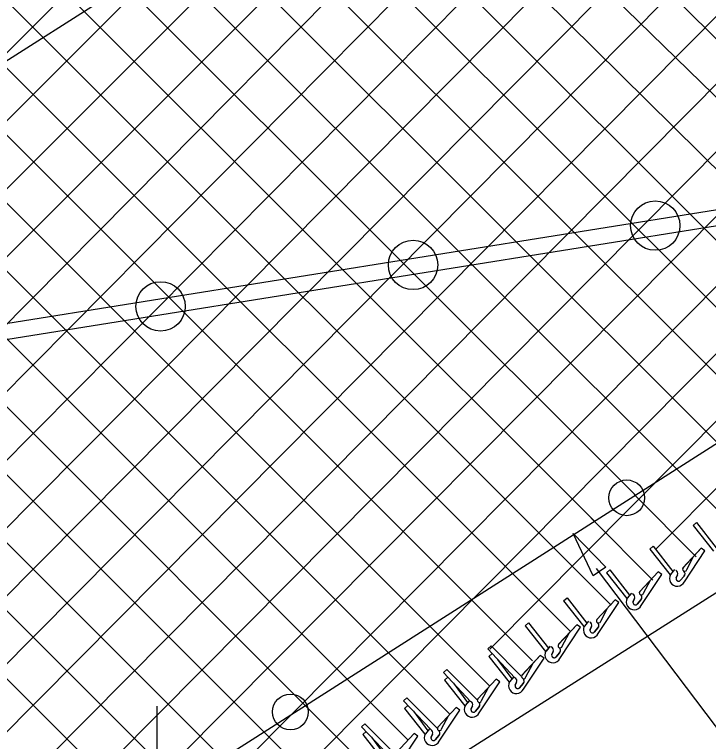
# Model space of a CAD drawing. Extents: x 0 to 2.85, y -0.1 to 1.83.
# Drawn here: x 1.6771 to 1.7594, y 1.426 to 1.5123 of the extents above; entities that cross this region are included whole.
import ezdxf

# ---------------------------------------------------------------- set-up
doc = ezdxf.new("R2010")
doc.units = 0
for name, color, linetype in [('CT_Dimensions', 7, 'Continuous'), ('sb_Chainlink Fence', 7, 'Continuous'), ('sb_Earth', 7, 'Continuous'), ('sb_Existing Structural Steel', 7, 'Continuous')]:
    doc.layers.add(name, color=color, linetype=linetype)

msp = doc.modelspace()

# ---------------------------------------------------------------- linework, layer by layer
at = {"layer": 'CT_Dimensions'}
for p, q in [((1.7920044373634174, 1.3858294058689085), (1.74611189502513, 1.4465451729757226)), ((1.694051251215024, 1.4215621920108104), (1.694051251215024, 1.43019635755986))]:
    msp.add_line(p, q, dxfattribs=at)
msp.add_lwpolyline([(1.745745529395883, 1.4456623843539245), (1.7433599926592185, 1.450698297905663), (1.747249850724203, 1.4467082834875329)], close=True, dxfattribs=at)
at = {"layer": 'sb_Chainlink Fence'}
for p, q in [((1.6886284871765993, 1.4161145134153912), (1.9989168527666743, 1.728697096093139)), ((1.6483040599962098, 1.3830225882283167), (1.9873022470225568, 1.7249794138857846)), ((1.689092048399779, 1.4081735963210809), (1.9986754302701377, 1.720458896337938)), ((1.713665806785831, 1.4249653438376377), (1.998677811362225, 1.7124648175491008)), ((1.6649561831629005, 1.4078165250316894), (1.9657124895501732, 1.7111977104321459)), ((1.7334939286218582, 1.436970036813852), (1.9948211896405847, 1.700578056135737)), ((1.6693615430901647, 1.4202829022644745), (1.9434812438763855, 1.6968633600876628)), ((1.7532122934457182, 1.448864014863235), (1.998630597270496, 1.6964242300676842)), ((1.6692900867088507, 1.4282724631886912), (1.9195038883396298, 1.6807548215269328)), ((1.669218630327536, 1.4362620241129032), (1.8969346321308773, 1.6659979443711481)), ((1.6690183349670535, 1.4441351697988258), (1.8738026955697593, 1.6507376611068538)), ((1.6689794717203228, 1.4521359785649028), (1.850037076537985, 1.634825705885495)), ((1.6684338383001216, 1.4677191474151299), (1.801504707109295, 1.602179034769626)), ((1.669037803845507, 1.4603466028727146), (1.8067566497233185, 1.59936996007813)), ((1.5021511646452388, 1.309499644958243), (1.778992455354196, 1.5863409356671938)), ((1.5021407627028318, 1.317550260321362), (1.7549012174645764, 1.570310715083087)), ((1.5021303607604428, 1.3256008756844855), (1.7350882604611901, 1.5585587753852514)), ((1.7215126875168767, 1.548174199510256), (1.7947317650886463, 1.4749551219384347)), ((1.716204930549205, 1.5455202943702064), (1.7947645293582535, 1.4688543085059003)), ((1.5021199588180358, 1.3336514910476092), (1.7128050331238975, 1.5443365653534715)), ((1.7123356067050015, 1.5414279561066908), (1.7889703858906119, 1.4655716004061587)), ((1.705270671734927, 1.5405312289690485), (1.774946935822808, 1.4708549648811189)), ((1.7001417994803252, 1.5376984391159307), (1.7776412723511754, 1.4601989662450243)), ((1.6951924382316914, 1.5346861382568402), (1.7728832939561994, 1.4569952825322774)), ((1.6907662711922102, 1.5311506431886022), (1.7605489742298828, 1.4613679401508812)), ((1.685895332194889, 1.5280599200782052), (1.7624942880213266, 1.4514609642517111)), ((1.6811152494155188, 1.524878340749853), (1.7508049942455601, 1.4551885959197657)), ((1.6762519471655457, 1.5217799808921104), (1.7459287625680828, 1.4521031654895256)), ((1.6713027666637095, 1.5187674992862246), (1.7478707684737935, 1.4421994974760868)), ((1.6673169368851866, 1.5147916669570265), (1.743073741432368, 1.4390348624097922)), ((1.661892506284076, 1.512254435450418), (1.7385573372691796, 1.4355896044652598)), ((1.6570871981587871, 1.5089987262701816), (1.7334941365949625, 1.4325917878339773)), ((1.6522647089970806, 1.5057601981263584), (1.7287098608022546, 1.4293150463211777)), ((1.6474032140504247, 1.5025606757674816), (1.7238053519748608, 1.4261585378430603)), ((1.6426948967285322, 1.4992079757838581), (1.7189591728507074, 1.422943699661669)), ((1.6378194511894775, 1.4960224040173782), (1.714540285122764, 1.4193015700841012)), ((1.6330927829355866, 1.4926880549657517), (1.7090524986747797, 1.4167283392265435)), ((1.6282212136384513, 1.4894986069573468), (1.70419564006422, 1.4135241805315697)), ((1.623474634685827, 1.486184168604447), (1.6988537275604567, 1.4108050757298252)), ((1.7579480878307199, 1.4479379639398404), (1.750605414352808, 1.4553273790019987)), ((1.7528219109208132, 1.4451416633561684), (1.7454875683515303, 1.4525226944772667)), ((1.7575715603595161, 1.451634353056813), (1.757967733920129, 1.4519925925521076)), ((1.757967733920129, 1.4519925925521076), (1.7603048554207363, 1.4489894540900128)), ((1.7575715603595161, 1.451634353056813), (1.75998119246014, 1.4485971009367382)), ((1.75244256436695, 1.4488296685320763), (1.7528387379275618, 1.4491879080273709)), ((1.7528387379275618, 1.4491879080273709), (1.7551758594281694, 1.446184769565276)), ((1.75244256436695, 1.4488296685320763), (1.7548521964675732, 1.4457924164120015)), ((1.7585462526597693, 1.4489520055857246), (1.7563739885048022, 1.4466169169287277)), ((1.7585462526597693, 1.4489520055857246), (1.75638781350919, 1.4466306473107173)), ((1.7565515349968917, 1.4449604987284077), (1.758991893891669, 1.44864684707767)), ((1.758991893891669, 1.44864684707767), (1.7585462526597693, 1.4489520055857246)), ((1.7568304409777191, 1.4464157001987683), (1.7576437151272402, 1.447966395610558)), ((1.747324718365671, 1.4460249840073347), (1.7477208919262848, 1.4463832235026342)), ((1.747324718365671, 1.4460249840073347), (1.7497343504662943, 1.4429877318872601)), ((1.7477208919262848, 1.4463832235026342), (1.7500580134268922, 1.4433800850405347)), ((1.7534284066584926, 1.4461473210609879), (1.7512561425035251, 1.4438122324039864)), ((1.7534284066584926, 1.4461473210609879), (1.7512699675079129, 1.4438259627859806)), ((1.7514336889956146, 1.4421558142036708), (1.7538740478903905, 1.4458421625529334)), ((1.7538740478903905, 1.4458421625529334), (1.7534284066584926, 1.4461473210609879)), ((1.7548636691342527, 1.4457677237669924), (1.7548325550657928, 1.4456949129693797)), ((1.7549001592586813, 1.4458357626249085), (1.7548636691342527, 1.4457677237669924)), ((1.755389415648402, 1.4464125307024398), (1.7548976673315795, 1.445833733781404)), ((1.7553959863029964, 1.4464214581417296), (1.7549001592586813, 1.4458357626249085)), ((1.7555783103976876, 1.4454320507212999), (1.7557422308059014, 1.4457861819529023)), ((1.755741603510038, 1.4457736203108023), (1.7555786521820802, 1.4454400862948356)), ((1.7517125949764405, 1.4436110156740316), (1.7525258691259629, 1.4451617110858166)), ((1.7565046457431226, 1.4456293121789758), (1.7560589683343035, 1.4451027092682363)), ((1.7561001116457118, 1.445145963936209), (1.7565046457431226, 1.4456293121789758)), ((1.742233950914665, 1.4426976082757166), (1.7426301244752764, 1.4430558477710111)), ((1.7426301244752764, 1.4430558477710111), (1.7449672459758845, 1.4400527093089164)), ((1.7502715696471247, 1.443607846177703), (1.7497798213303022, 1.4430290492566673)), ((1.7502781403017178, 1.4436167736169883), (1.7497823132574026, 1.443031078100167)), ((1.742233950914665, 1.4426976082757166), (1.744643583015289, 1.4396603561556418)), ((1.7483376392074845, 1.4428199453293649), (1.7461653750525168, 1.440484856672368)), ((1.7483376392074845, 1.4428199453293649), (1.7461792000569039, 1.4404985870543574)), ((1.7463429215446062, 1.4388284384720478), (1.748783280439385, 1.4425147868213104)), ((1.748783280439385, 1.4425147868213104), (1.7483376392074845, 1.4428199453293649)), ((1.7497458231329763, 1.4429630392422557), (1.7497147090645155, 1.4428902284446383)), ((1.7497823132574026, 1.443031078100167), (1.7497458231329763, 1.4429630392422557)), ((1.7504604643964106, 1.4426273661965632), (1.7506243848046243, 1.4429814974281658)), ((1.75062375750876, 1.4429689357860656), (1.750460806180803, 1.4426354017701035)), ((1.7513867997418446, 1.4428246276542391), (1.7509411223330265, 1.4422980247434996)), ((1.7509822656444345, 1.4423412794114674), (1.7513867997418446, 1.4428246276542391)), ((1.7466218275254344, 1.4402836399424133), (1.7474351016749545, 1.4418343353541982)), ((1.7376834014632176, 1.439745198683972), (1.7380795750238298, 1.4401034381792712)), ((1.7376834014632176, 1.439745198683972), (1.740093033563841, 1.4367079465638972)), ((1.7380795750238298, 1.4401034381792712), (1.740416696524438, 1.437100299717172)), ((1.743787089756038, 1.439867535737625), (1.7416148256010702, 1.4375324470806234)), ((1.743787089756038, 1.439867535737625), (1.741628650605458, 1.4375461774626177)), ((1.744232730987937, 1.4395623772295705), (1.743787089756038, 1.439867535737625)), ((1.744655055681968, 1.4396356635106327), (1.7446239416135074, 1.43956285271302)), ((1.7446915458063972, 1.4397037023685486), (1.744655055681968, 1.4396356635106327)), ((1.7451808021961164, 1.4402804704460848), (1.7446890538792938, 1.4397016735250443)), ((1.7451873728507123, 1.44028939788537), (1.7446915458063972, 1.4397037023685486)), ((1.7453696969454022, 1.4392999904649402), (1.7455336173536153, 1.4396541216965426)), ((1.7455329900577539, 1.4396415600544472), (1.7453700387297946, 1.4393080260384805)), ((1.7417923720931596, 1.435876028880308), (1.744232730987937, 1.4395623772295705)), ((1.742071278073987, 1.4373312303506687), (1.7428845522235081, 1.4388819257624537)), ((1.7462960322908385, 1.4394972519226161), (1.7458503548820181, 1.4389706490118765)), ((1.7458914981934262, 1.4390139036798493), (1.7462960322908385, 1.4394972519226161)), ((1.7332276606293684, 1.4370119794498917), (1.733623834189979, 1.437370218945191)), ((1.7364494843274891, 1.4335819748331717), (1.7332276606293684, 1.4370119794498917)), ((1.73724734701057, 1.433723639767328), (1.733623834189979, 1.437370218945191)), ((1.7406302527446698, 1.4373280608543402), (1.7401385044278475, 1.4367492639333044)), ((1.7406368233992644, 1.4373369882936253), (1.7401409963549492, 1.436751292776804)), ((1.7333610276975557, 1.4360858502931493), (1.733757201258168, 1.4364440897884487)), ((1.739464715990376, 1.4362081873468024), (1.7372924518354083, 1.433873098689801)), ((1.739464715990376, 1.4362081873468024), (1.7373062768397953, 1.4338868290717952)), ((1.7399103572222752, 1.435903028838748), (1.739464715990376, 1.4362081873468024)), ((1.7401045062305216, 1.4366832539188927), (1.7400733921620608, 1.4366104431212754)), ((1.7401409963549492, 1.436751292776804), (1.7401045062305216, 1.4366832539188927)), ((1.7408191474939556, 1.4363475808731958), (1.7409830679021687, 1.436701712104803)), ((1.7409824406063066, 1.4366891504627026), (1.740819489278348, 1.436355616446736)), ((1.7417454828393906, 1.4365448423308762), (1.7412998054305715, 1.4360182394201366)), ((1.7413409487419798, 1.4360614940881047), (1.7417454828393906, 1.4365448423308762)), ((1.7333610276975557, 1.4360858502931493), (1.735770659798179, 1.4330485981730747)), ((1.7343996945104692, 1.4357526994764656), (1.7360943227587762, 1.4334409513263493)), ((1.7374699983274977, 1.4322166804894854), (1.7399103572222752, 1.435903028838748)), ((1.7279825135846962, 1.4342085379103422), (1.7283786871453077, 1.4345667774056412)), ((1.7320021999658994, 1.430920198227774), (1.7283786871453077, 1.4345667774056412)), ((1.7377489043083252, 1.433671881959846), (1.7385621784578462, 1.4352225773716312)), ((1.731204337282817, 1.4307785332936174), (1.7279825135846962, 1.4342085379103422)), ((1.7281158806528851, 1.4332824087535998), (1.7285120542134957, 1.433640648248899)), ((1.7363078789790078, 1.4336687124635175), (1.7358161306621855, 1.4330899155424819)), ((1.7363144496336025, 1.4336776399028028), (1.7358186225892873, 1.4330919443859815)), ((1.7281158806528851, 1.4332824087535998), (1.7305255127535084, 1.430245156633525)), ((1.7291545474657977, 1.4329492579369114), (1.730849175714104, 1.4306375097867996)), ((1.7342195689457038, 1.4334047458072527), (1.732047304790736, 1.4310696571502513)), ((1.7342195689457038, 1.4334047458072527), (1.7320611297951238, 1.4310833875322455)), ((1.7322248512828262, 1.4294132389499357), (1.7346652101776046, 1.4330995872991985)), ((1.7346652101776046, 1.4330995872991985), (1.7342195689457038, 1.4334047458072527)), ((1.7357821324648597, 1.4330239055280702), (1.735751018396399, 1.4329510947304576)), ((1.7358186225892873, 1.4330919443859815), (1.7357821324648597, 1.4330239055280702)), ((1.7364967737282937, 1.4326882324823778), (1.7366606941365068, 1.4330423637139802)), ((1.7366600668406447, 1.43302980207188), (1.736497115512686, 1.432696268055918)), ((1.7374231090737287, 1.4328854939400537), (1.7369774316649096, 1.4323588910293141)), ((1.7370185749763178, 1.432402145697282), (1.7374231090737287, 1.4328854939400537)), ((1.7325037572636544, 1.4308684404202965), (1.733317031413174, 1.4324191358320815)), ((1.7232436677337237, 1.4308537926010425), (1.723639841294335, 1.4312120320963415)), ((1.727263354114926, 1.4275654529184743), (1.723639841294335, 1.4312120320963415)), ((1.7264654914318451, 1.4274237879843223), (1.7232436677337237, 1.4308537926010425)), ((1.723377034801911, 1.4299276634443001), (1.723773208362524, 1.4302859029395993)), ((1.7305369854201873, 1.4302204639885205), (1.7305058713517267, 1.4301476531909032)), ((1.7305734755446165, 1.430288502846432), (1.7305369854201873, 1.4302204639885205)), ((1.7310627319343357, 1.430865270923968), (1.730570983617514, 1.4302864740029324)), ((1.7310693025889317, 1.4308741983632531), (1.7305734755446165, 1.430288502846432)), ((1.7312516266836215, 1.4298847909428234), (1.7314155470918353, 1.4302389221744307)), ((1.7314149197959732, 1.4302263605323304), (1.7312519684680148, 1.4298928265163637)), ((1.723377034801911, 1.4299276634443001), (1.725786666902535, 1.4268904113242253)), ((1.7244157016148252, 1.4295945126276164), (1.7261103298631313, 1.4272827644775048)), ((1.729480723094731, 1.430050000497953), (1.7273084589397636, 1.4277149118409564)), ((1.729480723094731, 1.430050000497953), (1.7273222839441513, 1.427728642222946)), ((1.7274860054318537, 1.4260584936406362), (1.7299263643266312, 1.4297448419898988)), ((1.7299263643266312, 1.4297448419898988), (1.729480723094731, 1.430050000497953)), ((1.732177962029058, 1.4300820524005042), (1.7317322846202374, 1.4295554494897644)), ((1.7317734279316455, 1.4295987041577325), (1.732177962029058, 1.4300820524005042)), ((1.7277649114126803, 1.4275136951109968), (1.7285781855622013, 1.4290643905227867)), ((1.7182739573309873, 1.4277686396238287), (1.7186701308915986, 1.428126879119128)), ((1.7214957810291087, 1.4243386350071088), (1.7182739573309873, 1.4277686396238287)), ((1.7222936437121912, 1.4244802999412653), (1.7186701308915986, 1.428126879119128)), ((1.7184073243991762, 1.4268425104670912), (1.7188034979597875, 1.4272007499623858)), ((1.7184073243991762, 1.4268425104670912), (1.7208169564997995, 1.4238052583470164)), ((1.7245110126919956, 1.4269648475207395), (1.7223387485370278, 1.4246297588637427)), ((1.7245110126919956, 1.4269648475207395), (1.722352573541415, 1.4246434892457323)), ((1.7225162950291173, 1.4229733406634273), (1.7249566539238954, 1.426659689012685)), ((1.7249566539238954, 1.426659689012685), (1.7245110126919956, 1.4269648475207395)), ((1.7257981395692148, 1.4268657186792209), (1.725767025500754, 1.4267929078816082)), ((1.7258346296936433, 1.426933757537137), (1.7257981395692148, 1.4268657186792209)), ((1.7263238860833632, 1.4275105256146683), (1.7258321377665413, 1.4269317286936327)), ((1.7263304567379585, 1.4275194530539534), (1.7258346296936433, 1.426933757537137)), ((1.7265127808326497, 1.4265300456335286), (1.7266767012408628, 1.426884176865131)), ((1.726676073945, 1.4268716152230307), (1.726513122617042, 1.426538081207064)), ((1.7274391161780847, 1.4267273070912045), (1.7269934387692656, 1.4262007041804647)), ((1.727034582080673, 1.4262439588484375), (1.7274391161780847, 1.4267273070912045)), ((1.7194459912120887, 1.4265093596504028), (1.7211406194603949, 1.4241976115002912))]:
    msp.add_line(p, q, dxfattribs=at)
for centre, radius, start, end in [((1.7565785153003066, 1.446460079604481), 0.0002558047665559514, 138.96114269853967, 350.00923971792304), ((1.755713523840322, 1.4453761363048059), 0.0009354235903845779, 150.71281129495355, 333.6194641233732), ((1.755354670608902, 1.4459459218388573), 0.0004188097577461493, 336.42296563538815, 65.09751420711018), ((1.7562349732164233, 1.445912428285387), 0.00039099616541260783, 313.60686611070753, 52.174038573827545), ((1.7562454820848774, 1.4459128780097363), 0.00038439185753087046, 320.1413408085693, 52.94493342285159), ((1.7558664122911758, 1.445339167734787), 0.0003049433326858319, 160.6740382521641, 309.1570792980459), ((1.755867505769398, 1.4453406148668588), 0.0003033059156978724, 162.454436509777, 320.07648952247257), ((1.750236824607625, 1.4431412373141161), 0.0004188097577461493, 336.42296563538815, 65.09751420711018), ((1.7514606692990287, 1.4436553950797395), 0.0002558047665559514, 138.96114269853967, 350.00923971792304), ((1.7511171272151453, 1.4431077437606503), 0.00039099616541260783, 313.60686611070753, 52.174038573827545), ((1.7511276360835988, 1.4431081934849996), 0.00038439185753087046, 320.1413408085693, 52.94493342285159), ((1.7505956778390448, 1.4425714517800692), 0.0009354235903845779, 150.71281129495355, 333.6194641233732), ((1.7507485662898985, 1.4425344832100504), 0.0003049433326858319, 160.6740382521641, 309.1570792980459), ((1.7507496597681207, 1.4425359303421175), 0.0003033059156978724, 162.454436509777, 320.07648952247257), ((1.7463699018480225, 1.4403280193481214), 0.0002558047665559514, 138.96114269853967, 350.00923971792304), ((1.7455049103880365, 1.4392440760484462), 0.0009354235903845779, 150.71281129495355, 333.6194641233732), ((1.7451460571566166, 1.4398138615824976), 0.0004188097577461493, 336.42296563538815, 65.09751420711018), ((1.7460263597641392, 1.439780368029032), 0.00039099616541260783, 313.60686611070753, 52.174038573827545), ((1.7460368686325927, 1.439780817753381), 0.00038439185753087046, 320.1413408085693, 52.94493342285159), ((1.7456577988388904, 1.4392071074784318), 0.0003049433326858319, 160.6740382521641, 309.1570792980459), ((1.7456588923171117, 1.439208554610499), 0.0003033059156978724, 162.454436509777, 320.07648952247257), ((1.74059550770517, 1.4368614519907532), 0.0004188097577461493, 336.42296563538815, 65.09751420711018), ((1.7418193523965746, 1.4373756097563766), 0.0002558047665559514, 138.96114269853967, 350.00923971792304), ((1.7414758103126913, 1.4368279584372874), 0.00039099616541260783, 313.60686611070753, 52.174038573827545), ((1.7414863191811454, 1.4368284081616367), 0.00038439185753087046, 320.1413408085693, 52.94493342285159), ((1.7409543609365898, 1.4362916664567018), 0.0009354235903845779, 150.71281129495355, 333.6194641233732), ((1.7411072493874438, 1.4362546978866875), 0.0003049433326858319, 160.6740382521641, 309.1570792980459), ((1.741108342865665, 1.4362561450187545), 0.0003033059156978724, 162.454436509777, 320.07648952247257), ((1.736273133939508, 1.4332021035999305), 0.0004188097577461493, 336.42296563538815, 65.09751420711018), ((1.7374969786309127, 1.433716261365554), 0.0002558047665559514, 138.96114269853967, 350.00923971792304), ((1.736631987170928, 1.4326323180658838), 0.0009354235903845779, 150.71281129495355, 333.6194641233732), ((1.7371534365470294, 1.4331686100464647), 0.00039099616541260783, 313.60686611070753, 52.174038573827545), ((1.7371639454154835, 1.4331690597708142), 0.00038439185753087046, 320.1413408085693, 52.94493342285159), ((1.7367848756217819, 1.432595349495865), 0.0003049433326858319, 160.6740382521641, 309.1570792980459), ((1.7367859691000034, 1.4325967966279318), 0.0003033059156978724, 162.454436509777, 320.07648952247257), ((1.7322518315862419, 1.4309128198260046), 0.0002558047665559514, 138.96114269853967, 350.00923971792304), ((1.7313868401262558, 1.4298288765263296), 0.0009354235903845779, 150.71281129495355, 333.6194641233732), ((1.731027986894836, 1.430398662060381), 0.0004188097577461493, 336.42296563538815, 65.09751420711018), ((1.7319082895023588, 1.4303651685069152), 0.00039099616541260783, 313.60686611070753, 52.174038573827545), ((1.7319187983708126, 1.4303656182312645), 0.00038439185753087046, 320.1413408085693, 52.94493342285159), ((1.7315397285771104, 1.4297919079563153), 0.0003049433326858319, 160.6740382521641, 309.1570792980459), ((1.7315408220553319, 1.4297933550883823), 0.0003033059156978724, 162.454436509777, 320.07648952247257), ((1.7275129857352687, 1.4275580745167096), 0.0002558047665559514, 138.96114269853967, 350.00923971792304), ((1.7266479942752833, 1.4264741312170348), 0.0009354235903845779, 150.71281129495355, 333.6194641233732), ((1.726289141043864, 1.427043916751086), 0.0004188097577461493, 336.42296563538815, 65.09751420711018), ((1.7271694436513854, 1.4270104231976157), 0.00039099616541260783, 313.60686611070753, 52.174038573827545), ((1.7271799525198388, 1.4270108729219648), 0.00038439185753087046, 320.1413408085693, 52.94493342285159), ((1.7268008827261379, 1.4264371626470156), 0.0003049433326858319, 160.6740382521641, 309.1570792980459), ((1.7268019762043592, 1.4264386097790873), 0.0003033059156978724, 162.454436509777, 320.07648952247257)]:
    msp.add_arc(centre, radius, start, end, dxfattribs=at)
at = {"layer": 'sb_Earth'}
msp.add_line((1.5044215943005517, 1.2815901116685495), (1.7823218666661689, 1.4576319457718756), dxfattribs=at)
at = {"layer": 'sb_Existing Structural Steel'}
for p, q in [((1.7766054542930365, 1.5706835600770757), (1.6481581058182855, 1.4889333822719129)), ((1.6548302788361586, 1.4722256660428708), (1.7906439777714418, 1.4939792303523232)), ((1.654806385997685, 1.4703213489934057), (1.7906439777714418, 1.4920700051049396)), ((1.5021906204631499, 1.296704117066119), (1.7742550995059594, 1.4702761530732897))]:
    msp.add_line(p, q, dxfattribs=at)
for centre, radius in [((1.7530888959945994, 1.487227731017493), 0.002929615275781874), ((1.7243774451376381, 1.482560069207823), 0.002929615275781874), ((1.694436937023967, 1.477645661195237), 0.002929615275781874), ((1.7497091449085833, 1.4549309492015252), 0.0021204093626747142), ((1.7098336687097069, 1.4295226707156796), 0.0021204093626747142)]:
    msp.add_circle(centre, radius, dxfattribs=at)

doc.saveas('drawing.dxf')
